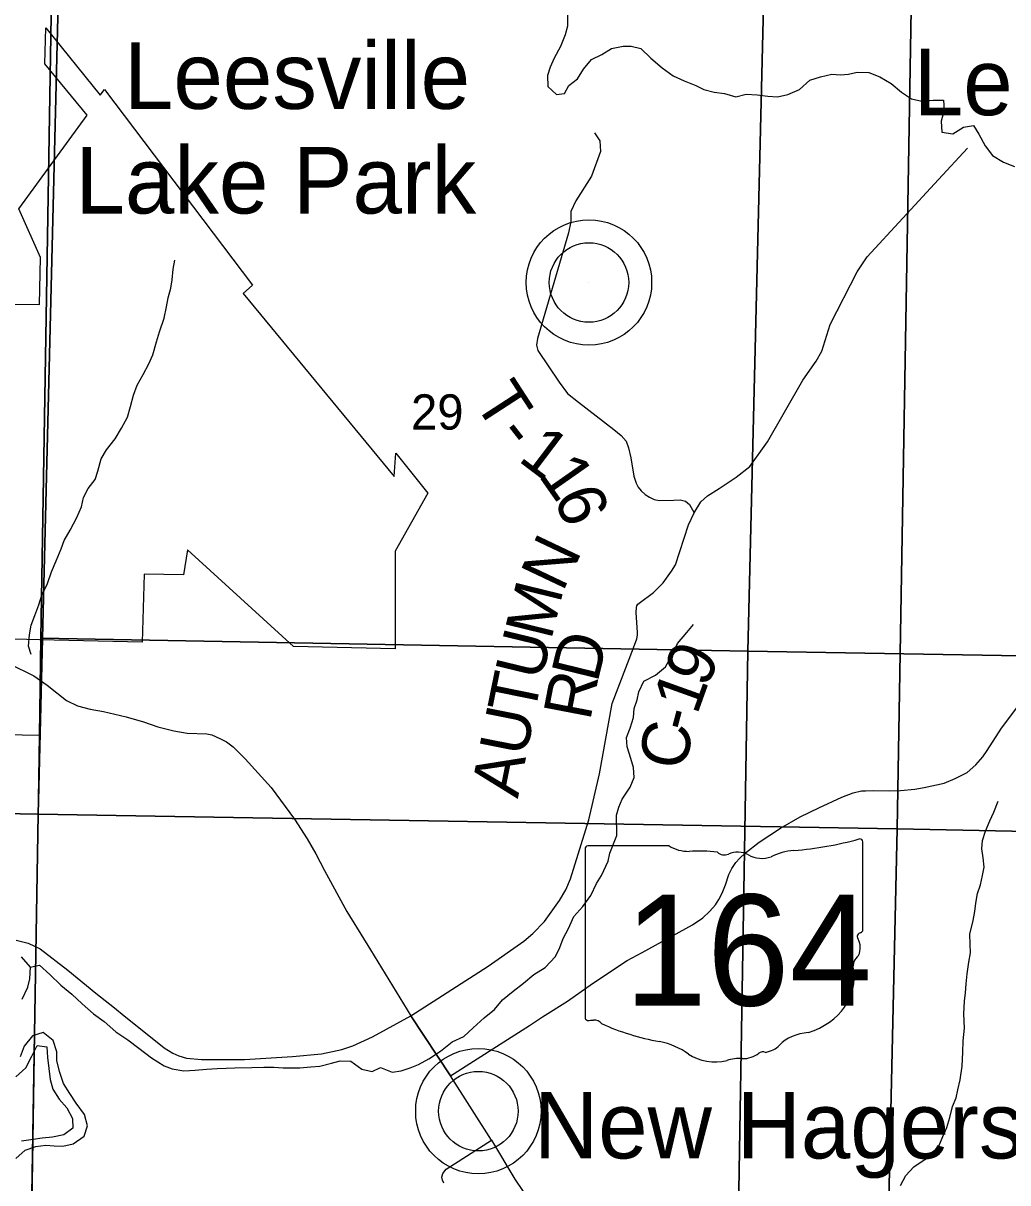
# Model space of a CAD drawing. Extents: x -19.9 to 41.9, y 0 to 32.3.
# Drawn here: x 5.034 to 6.203, y 18.35 to 19.727 of the extents above; entities that cross this region are included whole.
import ezdxf

# ---------------------------------------------------------------- set-up
doc = ezdxf.new("R2010")
doc.units = 0
for name, color, linetype in [('GM_X_Corporation', 7, 'Continuous'), ('GM_X_County_Road', 7, 'Continuous'), ('GM_X_County_Road_Text', 7, 'Continuous'), ('GM_X_Major_Lake', 7, 'Continuous'), ('GM_X_Major_River', 7, 'Continuous'), ('GM_X_Minor_River', 7, 'Continuous'), ('GM_X_Section', 7, 'Continuous'), ('GM_X_Section_Text', 7, 'Continuous'), ('GM_X_State_Location', 7, 'Continuous'), ('GM_X_State_Route', 7, 'Continuous'), ('GM_X_State_Shield', 7, 'Continuous'), ('GM_X_Township_Road', 7, 'Continuous'), ('GM_X_Township_Road_Text', 7, 'Continuous'), ('GM_X_Unincorporated', 7, 'Continuous'), ('GM_X_Unincorporated_Location', 7, 'Continuous'), ('GM_X_Unincorporated_Text', 7, 'Continuous')]:
    doc.layers.add(name, color=color, linetype=linetype)

msp = doc.modelspace()

# ---------------------------------------------------------------- linework, layer by layer
at = {"layer": 'GM_X_Corporation'}
for points in [[(5.0685, 20), (5.9183, 19.976), (5.8941, 18.9811), (5.0551, 18.9965), (5.0703, 19.9026)], [(5.9183, 19.976), (6.9305, 19.9596), (6.9135, 18.9637), (5.8941, 18.9811)], [(4.0503, 19.9079), (5.0703, 19.9026), (5.0551, 18.9965), (5.0537, 18.8813), (4.0319, 18.9009)], [(5.0551, 18.9965), (5.8941, 18.9811), (5.8771, 17.961), (5.0393, 17.9703), (5.0537, 18.8813)], [(5.8941, 18.9811), (6.9135, 18.9637), (6.8905, 17.9411), (5.8771, 17.961)]]:
    msp.add_lwpolyline(points, close=True, dxfattribs=at)
msp.add_lwpolyline([(4.9126, 19.3937), (5.0534, 19.3925), (5.0546, 19.4485), (5.029, 19.5062), (5.1101, 19.6175), (5.0599, 19.6785), (5.0609, 19.721), (5.1254, 19.641), (5.1307, 19.6479), (5.3063, 19.4155), (5.2954, 19.4058), (5.4743, 19.1886), (5.4766, 19.2164), (5.5145, 19.1686), (5.4758, 19.0998), (5.4755, 18.9839), (5.3548, 18.9866), (5.2293, 19.1013), (5.2246, 19.072), (5.1776, 19.0728), (5.1754, 18.992), (5.0537, 18.9946), (4.9623, 18.9972)], dxfattribs=at)
at = {"layer": 'GM_X_County_Road'}
for p, q in [((6.1206, 19.5411), (6.1549, 19.5782)), ((5.5415, 18.477), (5.4942, 18.5483))]:
    msp.add_line(p, q, dxfattribs=at)
for points in [[(5.4942, 18.5483), (5.5859, 18.6073), (5.6282, 18.637), (5.6389, 18.6459), (5.6528, 18.6602), (5.6706, 18.6852), (5.6781, 18.6979), (5.6839, 18.7109), (5.7055, 18.7809), (5.7183, 18.8355), (5.7332, 18.919), (5.7584, 18.9852), (5.7624, 18.9959), (5.7632, 19.0001), (5.7634, 19.0035), (5.7618, 19.027), (5.7621, 19.0331), (5.7626, 19.0351), (5.7638, 19.0368), (5.7651, 19.0381), (5.7824, 19.0509), (5.7936, 19.0622), (5.8035, 19.076), (5.8085, 19.0837), (5.8237, 19.1311), (5.8305, 19.1456), (5.8385, 19.1583), (5.8465, 19.1656), (5.8603, 19.1742), (5.8803, 19.1878), (5.8965, 19.2003), (5.9176, 19.2295), (5.9594, 19.303), (5.9754, 19.3253), (5.982, 19.3372), (5.9921, 19.3689), (6.0242, 19.4314), (6.0357, 19.4491), (6.1206, 19.5411)], [(5.5333, 18.3497), (5.532, 18.3532), (5.531, 18.3567), (5.5323, 18.3611), (5.5361, 18.3663), (5.5899, 18.4006), (5.5415, 18.477)]]:
    msp.add_lwpolyline(points, dxfattribs=at)
at = {"layer": 'GM_X_Major_Lake'}
msp.add_lwpolyline([(5.6801, 19.7361), (5.6803, 19.7232), (5.6775, 19.7129), (5.672, 19.6991), (5.6643, 19.685), (5.6595, 19.6746), (5.6566, 19.6647), (5.6568, 19.6515), (5.6672, 19.6418), (5.6767, 19.6431), (5.6819, 19.6526), (5.692, 19.6604), (5.6991, 19.6719), (5.7088, 19.6834), (5.7208, 19.6893), (5.7325, 19.6967), (5.7461, 19.6992), (5.7556, 19.6994), (5.7671, 19.6965), (5.7791, 19.685), (5.7925, 19.6738), (5.8056, 19.6642), (5.8187, 19.6583), (5.8324, 19.6528), (5.842, 19.6477), (5.8542, 19.6449), (5.8664, 19.6432), (5.8802, 19.6392), (5.8923, 19.6425), (5.9052, 19.6415), (5.9178, 19.6398), (5.9296, 19.6393), (5.9417, 19.6418), (5.9557, 19.6477), (5.968, 19.6589), (5.9805, 19.6629), (5.9938, 19.6661), (6.0044, 19.6652), (6.0139, 19.6661), (6.0241, 19.6685), (6.0378, 19.668), (6.0509, 19.6629), (6.0643, 19.6552), (6.0766, 19.6448), (6.0885, 19.637), (6.1007, 19.6341), (6.1144, 19.6351), (6.1266, 19.6353), (6.1272, 19.6232), (6.1236, 19.6102), (6.1245, 19.5974), (6.1375, 19.5953), (6.1503, 19.6031), (6.1621, 19.6052), (6.1683, 19.5947), (6.1761, 19.5811), (6.1847, 19.5695), (6.1977, 19.5618), (6.2108, 19.5563)], dxfattribs=at)
at = {"layer": 'GM_X_Major_River'}
for points in [[(5.0331, 18.568), (5.0397, 18.5822), (5.0422, 18.5921), (5.0427, 18.6061), (5.0322, 18.6185)], [(5.0255, 18.3789), (5.0364, 18.3889), (5.0492, 18.3933), (5.061, 18.395), (5.0709, 18.394), (5.0812, 18.3938), (5.0933, 18.3963), (5.1064, 18.4056), (5.1104, 18.4178), (5.1068, 18.4311), (5.0971, 18.4446), (5.0896, 18.4562), (5.0818, 18.4682), (5.0774, 18.4822), (5.0742, 18.4954), (5.074, 18.5057), (5.0696, 18.5189), (5.058, 18.5286), (5.0452, 18.5246), (5.0355, 18.5123), (5.0304, 18.4996)], [(5.0255, 18.476), (5.0371, 18.4865), (5.0444, 18.5003), (5.0507, 18.5133), (5.0621, 18.5116), (5.0631, 18.4987), (5.0645, 18.4858), (5.0662, 18.4729), (5.0694, 18.4612), (5.0768, 18.4496), (5.0861, 18.4391), (5.0928, 18.4263), (5.093, 18.4149), (5.0825, 18.4071), (5.0688, 18.4043), (5.0567, 18.4033), (5.0461, 18.4016), (5.032, 18.3995)]]:
    msp.add_lwpolyline(points, dxfattribs=at)
at = {"layer": 'GM_X_Minor_River'}
for points in [[(5.0437, 18.9773), (5.0406, 18.9871), (5.0416, 19.0004), (5.0438, 19.0122), (5.0479, 19.0236), (5.0527, 19.0362), (5.0564, 19.0476), (5.0631, 19.0617), (5.0679, 19.0754), (5.0731, 19.0884), (5.0791, 19.1025), (5.0828, 19.1127), (5.0899, 19.1249), (5.0978, 19.1398), (5.1033, 19.1524), (5.1059, 19.1638), (5.1111, 19.1741), (5.1194, 19.1848), (5.1227, 19.1947), (5.1268, 19.2095), (5.1331, 19.2202), (5.1433, 19.2332), (5.1508, 19.2458), (5.1579, 19.2591), (5.1616, 19.2717), (5.1649, 19.285), (5.1693, 19.2968), (5.1764, 19.3097), (5.1832, 19.3223), (5.188, 19.333), (5.1924, 19.3482), (5.1961, 19.3604), (5.2013, 19.3763), (5.2042, 19.39), (5.2064, 19.4007), (5.2093, 19.4121), (5.2108, 19.422), (5.2122, 19.4345), (5.214, 19.4455)], [(5.0426, 18.6063), (5.0537, 18.6085), (5.0659, 18.5976), (5.079, 18.5848), (5.092, 18.5739), (5.1042, 18.5626), (5.1176, 18.5506), (5.1302, 18.5416), (5.144, 18.5295), (5.1585, 18.5198), (5.1715, 18.51), (5.1864, 18.4984), (5.2013, 18.489), (5.2108, 18.4853), (5.2249, 18.4831), (5.2382, 18.484), (5.2519, 18.4849), (5.2644, 18.4858), (5.275, 18.4862), (5.2853, 18.4867), (5.3054, 18.4869), (5.3198, 18.4874), (5.3316, 18.4875), (5.3426, 18.4868), (5.3521, 18.4865), (5.3624, 18.4866), (5.3757, 18.4878), (5.3863, 18.4887), (5.3999, 18.4922), (5.4102, 18.495), (5.4231, 18.4947), (5.4361, 18.4849), (5.4483, 18.4824), (5.4581, 18.487), (5.4722, 18.4814), (5.4828, 18.483), (5.4934, 18.4866), (5.5033, 18.4904), (5.5158, 18.4974), (5.5293, 18.5066), (5.5433, 18.5173), (5.5573, 18.5239), (5.5682, 18.5343), (5.5814, 18.5461), (5.5935, 18.5557), (5.6029, 18.5672), (5.6157, 18.5775), (5.6278, 18.5871), (5.6402, 18.5975), (5.6538, 18.6056), (5.6659, 18.6186), (5.6711, 18.6293), (5.6752, 18.6403), (5.6812, 18.6521), (5.6879, 18.6662), (5.6984, 18.6781), (5.7078, 18.6911), (5.7145, 18.7055), (5.7205, 18.7151), (5.7284, 18.7318), (5.7306, 18.7414), (5.7387, 18.7623), (5.7385, 18.7866), (5.7411, 18.7961), (5.7452, 18.8056), (5.7546, 18.8197), (5.7594, 18.8312), (5.7586, 18.8433), (5.7554, 18.8539), (5.7511, 18.8675), (5.7503, 18.8789), (5.7547, 18.89), (5.7584, 18.9025), (5.7595, 18.9131), (5.7628, 18.9234), (5.765, 18.9329), (5.771, 18.9455), (5.7846, 18.9528), (5.7967, 18.9628), (5.8056, 18.9788), (5.8109, 18.9902), (5.8218, 19.0032), (5.8297, 19.0128)], [(6.1486, 18.4887), (6.1496, 18.5054), (6.1499, 18.5187), (6.1513, 18.5339), (6.1508, 18.5506), (6.1514, 18.5658), (6.1525, 18.5757), (6.1535, 18.5863), (6.1545, 18.5981), (6.1567, 18.6121), (6.1585, 18.6232), (6.158, 18.6334), (6.1579, 18.6452), (6.1616, 18.6615), (6.1638, 18.6722), (6.1648, 18.6821), (6.167, 18.6935), (6.1704, 18.7037), (6.1729, 18.7148), (6.1747, 18.725), (6.1735, 18.736), (6.1719, 18.7466), (6.1726, 18.7565), (6.1763, 18.7676), (6.1815, 18.7797), (6.1863, 18.79), (6.1912, 18.803)], [(6.0754, 18.3469), (6.0817, 18.3587), (6.0911, 18.369), (6.1013, 18.3759), (6.1127, 18.3829), (6.1209, 18.3936), (6.1258, 18.405), (6.1306, 18.4157), (6.1339, 18.4278), (6.1373, 18.4408), (6.1414, 18.4511), (6.1436, 18.4606), (6.1461, 18.4724), (6.1486, 18.4887)]]:
    msp.add_lwpolyline(points, dxfattribs=at)
at = {"layer": 'GM_X_Section'}
msp.add_lwpolyline([(4.3977, 19.8017), (5.0763, 19.7825), (5.0521, 18.7876), (4.2131, 18.8031), (4.2222, 19.3423)], dxfattribs=at)
for points in [[(5.0763, 19.7825), (6.0885, 19.7661), (6.0716, 18.7702), (5.0521, 18.7876)], [(7.1171, 19.7458), (7.1021, 18.7492), (6.0716, 18.7702), (6.0885, 19.7661)], [(4.2131, 18.8031), (5.0521, 18.7876), (5.0351, 17.7675), (4.1973, 17.7768), (4.2117, 18.6878)], [(5.0521, 18.7876), (6.0716, 18.7702), (6.0485, 17.7476), (5.0351, 17.7675)], [(6.0716, 18.7702), (7.1021, 18.7492), (7.0709, 17.7326), (6.0485, 17.7476)]]:
    msp.add_lwpolyline(points, close=True, dxfattribs=at)
at = {"layer": 'GM_X_State_Route'}
msp.add_line((5.4942, 18.5483), (5.5415, 18.477), dxfattribs=at)
for points in [[(5.5415, 18.477), (5.6002, 18.5147), (5.635, 18.5367), (5.6507, 18.547), (5.6801, 18.5657), (5.7097, 18.5867), (5.7511, 18.6139), (5.7689, 18.6234), (5.8286, 18.6564), (5.8407, 18.6646), (5.8492, 18.6724), (5.8559, 18.6802), (5.8598, 18.6866), (5.8638, 18.6938), (5.8679, 18.7037), (5.8719, 18.7162), (5.8754, 18.7234), (5.8801, 18.7302), (5.8844, 18.7353), (5.8913, 18.7418), (5.9076, 18.7544), (5.9329, 18.7713), (5.9562, 18.7845), (5.9785, 18.7953), (6.006, 18.8078), (6.0193, 18.8129), (6.029, 18.8154), (6.0339, 18.8156), (6.0429, 18.8159), (6.0619, 18.8156), (6.0754, 18.8158), (6.0925, 18.8173), (6.1037, 18.8192), (6.1274, 18.8245), (6.1404, 18.83), (6.1544, 18.8371), (6.165, 18.8463), (6.173, 18.8558), (6.1785, 18.8634), (6.1953, 18.8899), (6.2159, 18.9171)], [(5.0259, 18.6383), (5.0402, 18.6346), (5.0544, 18.6278), (5.0871, 18.6024), (5.1202, 18.5754), (5.1424, 18.5578), (5.1539, 18.5482), (5.1792, 18.5282), (5.2015, 18.5104), (5.2119, 18.5041), (5.2189, 18.5009), (5.2279, 18.498), (5.2457, 18.4964), (5.2967, 18.4967), (5.3537, 18.4999), (5.3881, 18.5034), (5.4013, 18.506), (5.4124, 18.5085), (5.4256, 18.5127), (5.4486, 18.5234), (5.4942, 18.5483)]]:
    msp.add_lwpolyline(points, dxfattribs=at)
at = {"layer": 'GM_X_State_Shield'}
for p, q in [((5.8009, 18.75), (5.7043, 18.75)), ((6.0307, 18.6503), (6.0307, 18.7549)), ((5.7011, 18.7465), (5.7011, 18.5464)), ((6.0306, 18.6503), (6.0307, 18.6503))]:
    msp.add_line(p, q, dxfattribs=at)
for centre, major_axis, start_param, end_param in [((5.7049, 18.747), (0.00382, 0), 1.712693, 3.28349), ((5.8238, 18.7732), (0.037, 0), 4.042523, 4.731795), ((5.9133, 19.0228), (0.3495, 0), 4.814394, 5.042369), ((6.027, 18.7554), (0.00367, 0), 6.141152, 7.989035), ((5.8361, 18.6376), (0.133, 0), 1.404758, 1.657858), ((5.8663, 18.748), (0.0107, 0), 3.836095, 5.185415), ((5.882, 18.7249), (0.0222, 0), 0.950623, 2.079405), ((5.9107, 18.7566), (0.0267, 0), 4.081561, 5.145723), ((5.9579, 18.6889), (0.0703, 0), 1.699011, 2.107814), ((6.0298, 18.6426), (0.00568, 0), 1.883978, 3.671073), ((5.9937, 18.6293), (0.0341, 0), 5.934695, 6.695948), ((6.0268, 18.6499), (0.00393, 0), 5.05454, 6.418171), ((6.0438, 18.6065), (0.0248, 0), 2.387724, 3.262537), ((5.9329, 18.5931), (0.0874, 0), 5.101752, 6.440018), ((5.7049, 18.546), (0.00385, 0), 3.00124, 4.508301), ((5.7055, 18.5665), (0.0294, 0), 4.665946, 4.897461), ((5.7115, 18.5349), (0.0106, 0), 0.519207, 1.627899), ((5.8453, 18.7147), (0.2524, 0), 4.195997, 4.488961), ((5.9697, 18.4902), (0.0479, 0), 1.647645, 2.488434), ((5.7701, 18.4565), (0.079, 0), 0.823519, 1.323587), ((5.9091, 18.527), (0.0282, 0), 4.937069, 5.64225), ((5.8555, 18.5339), (0.0501, 0), 4.026481, 4.996735), ((5.8881, 18.5189), (0.0267, 0), 4.691044, 5.507374), ((5.9123, 18.4995), (0.00752, 0), 1.147584, 2.315152), ((5.8844, 18.4647), (0.0412, 0), 1.495662, 1.94098)]:
    msp.add_ellipse(centre, major_axis=major_axis, ratio=0.8, start_param=start_param, end_param=end_param, dxfattribs=at)
at = {"layer": 'GM_X_Township_Road'}
for points in [[(5.7122, 19.5966), (5.7185, 19.5868), (5.7195, 19.5743), (5.7086, 19.5452), (5.69, 19.5156), (5.6842, 19.503), (5.684, 19.4912), (5.6812, 19.4779), (5.6445, 19.3522), (5.6435, 19.3446), (5.6451, 19.3381), (5.6704, 19.3004), (5.6802, 19.2869), (5.6933, 19.2767), (5.7354, 19.2444), (5.7439, 19.2371), (5.7497, 19.2305), (5.7525, 19.2224), (5.7554, 19.2105), (5.7588, 19.1888), (5.7616, 19.1807), (5.7642, 19.1757), (5.7675, 19.1714), (5.7725, 19.167), (5.7776, 19.1639), (5.7829, 19.1614), (5.7896, 19.1599), (5.8065, 19.1606), (5.814, 19.1608), (5.8202, 19.1591), (5.8249, 19.1552), (5.8305, 19.1456)], [(5.0179, 18.9661), (5.0469, 18.9521), (5.0625, 18.9408), (5.0857, 18.9227), (5.0986, 18.9163), (5.1138, 18.9124), (5.1295, 18.9096), (5.1563, 18.9031), (5.1768, 18.8972), (5.1938, 18.8914), (5.2051, 18.8887), (5.213, 18.8866), (5.2289, 18.884), (5.252, 18.8832), (5.2579, 18.8817), (5.2676, 18.8776), (5.2756, 18.8736), (5.2832, 18.8676), (5.2908, 18.8603), (5.2978, 18.8533), (5.3284, 18.8193), (5.3561, 18.7817), (5.3711, 18.7585), (5.3814, 18.7405), (5.3916, 18.7209), (5.4181, 18.6723), (5.4465, 18.6268), (5.4942, 18.5483)], [(5.5899, 18.4006), (5.6178, 18.3543), (5.6564, 18.2971), (5.6856, 18.2481), (5.7031, 18.2059), (5.716, 18.182), (5.728, 18.1608), (5.8459, 18.0198), (5.9641, 17.8837), (5.9827, 17.8652), (6, 17.8502), (6.0108, 17.8395), (6.0275, 17.8269), (6.0395, 17.8215), (6.0491, 17.8132), (6.0628, 17.8024), (6.105, 17.743)]]:
    msp.add_lwpolyline(points, dxfattribs=at)
at = {"layer": 'GM_X_Unincorporated'}
for centre, radius in [((5.7057, 19.4188), 0.0744), ((5.7057, 19.4188), 0.0472), ((5.5744, 18.4352), 0.0744), ((5.5744, 18.4352), 0.0472)]:
    msp.add_circle(centre, radius, dxfattribs=at)
at = {"layer": 'GM_X_Unincorporated_Location'}
for p, q in [((5.7057, 19.4188), (5.7057, 19.4188)), ((5.5744, 18.4352), (5.5744, 18.4352))]:
    msp.add_line(p, q, dxfattribs=at)

# ---------------------------------------------------------------- texts
at = {"layer": 'GM_X_County_Road_Text'}
for s, rotation, p in [('N', 64.6063, (5.6744, 19.0503)), ('M', 76.2281, (5.6608, 18.9933)), ('U', 76.383, (5.649, 18.9447)), ('D', 76.2553, (5.7156, 18.9425)), ('9', 66.4608, (5.8452, 18.9364)), ('T', 78.5148, (5.6407, 18.9036)), ('R', 79.1355, (5.707, 18.8974)), ('1', 70.2583, (5.8338, 18.9044)), ('U', 78.7554, (5.6309, 18.8547)), ('-', 75.3371, (5.8283, 18.8831)), ('C', 79.6477, (5.8201, 18.8383)), ('A', 78.7554, (5.6212, 18.8056))]:
    msp.add_text(s, height=0.0568, rotation=rotation, dxfattribs=at).set_placement(p)
at = {"layer": 'GM_X_Section_Text'}
msp.add_text('29', height=0.04186, rotation=0, dxfattribs=at).set_placement((5.4945, 19.2442))
at = {"layer": 'GM_X_State_Location'}
for s in ['s', 'r']:
    msp.add_text(s, height=0.000189, dxfattribs=at).set_placement((5.8622, 18.6332))
msp.add_text('164', height=0.000189, rotation=0, dxfattribs=at).set_placement((5.7953, 18.6194))
at = {"layer": 'GM_X_State_Shield'}
msp.add_text('164', height=0.13184, dxfattribs=at).set_placement((5.7476, 18.5605))
at = {"layer": 'GM_X_Township_Road_Text'}
for s, rotation, p in [('T', 302.9674, (5.5681, 19.2776)), ('-', 308.0466, (5.5944, 19.2375)), ('1', 322.8642, (5.6202, 19.2079)), ('1', 305.0383, (5.6449, 19.1901)), ('6', 291.6333, (5.6633, 19.1645))]:
    msp.add_text(s, height=0.0568, rotation=rotation, dxfattribs=at).set_placement(p)
at = {"layer": 'GM_X_Unincorporated_Text'}
for s, height, p in [('Leesville', 0.07898, (5.1537, 19.6249)), ('Leesville Hills', 0.078977, (6.0912, 19.6174)), ('Lake Park', 0.07898, (5.0962, 19.5007)), ('New Hagerstown', 0.078977, (5.6403, 18.3791))]:
    msp.add_text(s, height=height, rotation=0, dxfattribs=at).set_placement(p)

doc.saveas('drawing.dxf')
